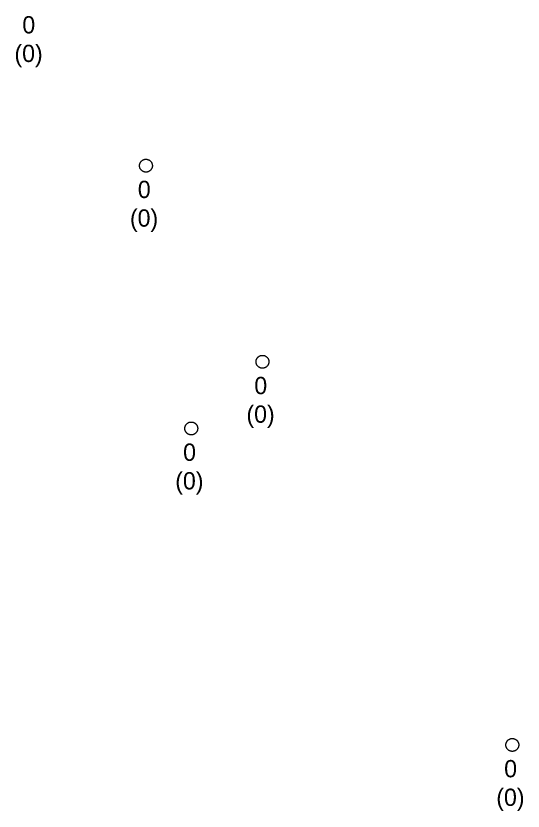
# Model space of a CAD drawing. Extents: x -606452 to -604459, y -1157823 to -1156972.
# Drawn here: x -605911.97 to -605892.27, y -1157422.61 to -1157391.71 of the extents above; entities that cross this region are included whole.
import ezdxf

# ---------------------------------------------------------------- set-up
doc = ezdxf.new("R2010")
doc.units = 0
doc.layers.add('Vstupní šachta stoky', color=7, linetype='Continuous')

msp = doc.modelspace()

# ---------------------------------------------------------------- linework, layer by layer
at = {"layer": 'Vstupní šachta stoky'}
for p, q in [((-605906.93, -1157397.282), (-605906.917, -1157397.282)), ((-605902.404, -1157404.901), (-605902.391, -1157404.901)), ((-605905.17, -1157407.491), (-605905.157, -1157407.491)), ((-605892.698, -1157419.787), (-605892.685, -1157419.787))]:
    msp.add_line(p, q, dxfattribs=at)
for points in [[(-605906.917, -1157397.282), (-605906.904, -1157397.282), (-605906.891, -1157397.283), (-605906.878, -1157397.285), (-605906.865, -1157397.288), (-605906.852, -1157397.291), (-605906.839, -1157397.294), (-605906.827, -1157397.299), (-605906.815, -1157397.304), (-605906.803, -1157397.31), (-605906.791, -1157397.316), (-605906.78, -1157397.323), (-605906.769, -1157397.331), (-605906.759, -1157397.339), (-605906.749, -1157397.347), (-605906.739, -1157397.356), (-605906.73, -1157397.366), (-605906.722, -1157397.376), (-605906.714, -1157397.387), (-605906.706, -1157397.398), (-605906.699, -1157397.409), (-605906.693, -1157397.421), (-605906.688, -1157397.433), (-605906.683, -1157397.445), (-605906.678, -1157397.457), (-605906.675, -1157397.47), (-605906.672, -1157397.483), (-605906.67, -1157397.496), (-605906.668, -1157397.509), (-605906.667, -1157397.522), (-605906.667, -1157397.535), (-605906.668, -1157397.549), (-605906.669, -1157397.562), (-605906.671, -1157397.575), (-605906.673, -1157397.588), (-605906.677, -1157397.6), (-605906.68, -1157397.613), (-605906.685, -1157397.625), (-605906.69, -1157397.638), (-605906.696, -1157397.649), (-605906.703, -1157397.661), (-605906.71, -1157397.672), (-605906.717, -1157397.683), (-605906.726, -1157397.693), (-605906.734, -1157397.703), (-605906.744, -1157397.712), (-605906.754, -1157397.721), (-605906.764, -1157397.73), (-605906.774, -1157397.737), (-605906.785, -1157397.745), (-605906.797, -1157397.751), (-605906.809, -1157397.757), (-605906.821, -1157397.763), (-605906.833, -1157397.767), (-605906.845, -1157397.772), (-605906.858, -1157397.775), (-605906.871, -1157397.778), (-605906.884, -1157397.78), (-605906.897, -1157397.781), (-605906.91, -1157397.782), (-605906.924, -1157397.782), (-605906.937, -1157397.781), (-605906.95, -1157397.78), (-605906.963, -1157397.778), (-605906.976, -1157397.775), (-605906.989, -1157397.772), (-605907.001, -1157397.767), (-605907.013, -1157397.763), (-605907.025, -1157397.757), (-605907.037, -1157397.751), (-605907.049, -1157397.745), (-605907.06, -1157397.737), (-605907.07, -1157397.73), (-605907.08, -1157397.721), (-605907.09, -1157397.712), (-605907.1, -1157397.703), (-605907.108, -1157397.693), (-605907.117, -1157397.683), (-605907.124, -1157397.672), (-605907.131, -1157397.661), (-605907.138, -1157397.649), (-605907.144, -1157397.638), (-605907.149, -1157397.625), (-605907.154, -1157397.613), (-605907.157, -1157397.6), (-605907.161, -1157397.588), (-605907.163, -1157397.575), (-605907.165, -1157397.562), (-605907.166, -1157397.549), (-605907.167, -1157397.535), (-605907.167, -1157397.522), (-605907.166, -1157397.509), (-605907.164, -1157397.496), (-605907.162, -1157397.483), (-605907.159, -1157397.47), (-605907.156, -1157397.457), (-605907.151, -1157397.445), (-605907.146, -1157397.433), (-605907.141, -1157397.421), (-605907.135, -1157397.409), (-605907.128, -1157397.398)], [(-605907.128, -1157397.398), (-605907.12, -1157397.387), (-605907.112, -1157397.376), (-605907.104, -1157397.366), (-605907.095, -1157397.356), (-605907.085, -1157397.347), (-605907.075, -1157397.339), (-605907.065, -1157397.331), (-605907.054, -1157397.323), (-605907.043, -1157397.316), (-605907.031, -1157397.31), (-605907.019, -1157397.304), (-605907.007, -1157397.299), (-605906.995, -1157397.294), (-605906.982, -1157397.291), (-605906.969, -1157397.288), (-605906.956, -1157397.285), (-605906.943, -1157397.283), (-605906.93, -1157397.282)], [(-605902.391, -1157404.901), (-605902.378, -1157404.901), (-605902.365, -1157404.902), (-605902.352, -1157404.904), (-605902.339, -1157404.907), (-605902.326, -1157404.91), (-605902.313, -1157404.913), (-605902.301, -1157404.918), (-605902.289, -1157404.923), (-605902.277, -1157404.929), (-605902.265, -1157404.935), (-605902.254, -1157404.942), (-605902.243, -1157404.95), (-605902.233, -1157404.958), (-605902.223, -1157404.966), (-605902.213, -1157404.975), (-605902.204, -1157404.985), (-605902.196, -1157404.995), (-605902.188, -1157405.006), (-605902.18, -1157405.017), (-605902.173, -1157405.028), (-605902.167, -1157405.04), (-605902.162, -1157405.052), (-605902.157, -1157405.064), (-605902.152, -1157405.076), (-605902.149, -1157405.089), (-605902.146, -1157405.102), (-605902.144, -1157405.115), (-605902.142, -1157405.128), (-605902.141, -1157405.141), (-605902.141, -1157405.154), (-605902.142, -1157405.168), (-605902.143, -1157405.181), (-605902.145, -1157405.194), (-605902.147, -1157405.207), (-605902.151, -1157405.219), (-605902.154, -1157405.232), (-605902.159, -1157405.244), (-605902.164, -1157405.257), (-605902.17, -1157405.268), (-605902.177, -1157405.28), (-605902.184, -1157405.291), (-605902.191, -1157405.302), (-605902.2, -1157405.312), (-605902.208, -1157405.322), (-605902.218, -1157405.331), (-605902.228, -1157405.34), (-605902.238, -1157405.349), (-605902.248, -1157405.356), (-605902.259, -1157405.364), (-605902.271, -1157405.37), (-605902.283, -1157405.376), (-605902.295, -1157405.382), (-605902.307, -1157405.386), (-605902.319, -1157405.391), (-605902.332, -1157405.394), (-605902.345, -1157405.397), (-605902.358, -1157405.399), (-605902.371, -1157405.4), (-605902.384, -1157405.401), (-605902.398, -1157405.401), (-605902.411, -1157405.4), (-605902.424, -1157405.399), (-605902.437, -1157405.397), (-605902.45, -1157405.394), (-605902.463, -1157405.391), (-605902.475, -1157405.386), (-605902.487, -1157405.382), (-605902.499, -1157405.376), (-605902.511, -1157405.37), (-605902.523, -1157405.364), (-605902.534, -1157405.356), (-605902.544, -1157405.349), (-605902.554, -1157405.34), (-605902.564, -1157405.331), (-605902.574, -1157405.322), (-605902.582, -1157405.312), (-605902.591, -1157405.302), (-605902.598, -1157405.291), (-605902.605, -1157405.28), (-605902.612, -1157405.268), (-605902.618, -1157405.257), (-605902.623, -1157405.244), (-605902.628, -1157405.232), (-605902.631, -1157405.219), (-605902.635, -1157405.207), (-605902.637, -1157405.194), (-605902.639, -1157405.181), (-605902.64, -1157405.168), (-605902.641, -1157405.154), (-605902.641, -1157405.141), (-605902.64, -1157405.128), (-605902.638, -1157405.115), (-605902.636, -1157405.102), (-605902.633, -1157405.089), (-605902.63, -1157405.076), (-605902.625, -1157405.064), (-605902.62, -1157405.052), (-605902.615, -1157405.04), (-605902.609, -1157405.028), (-605902.602, -1157405.017)], [(-605902.602, -1157405.017), (-605902.594, -1157405.006), (-605902.586, -1157404.995), (-605902.578, -1157404.985), (-605902.569, -1157404.975), (-605902.559, -1157404.966), (-605902.549, -1157404.958), (-605902.539, -1157404.95), (-605902.528, -1157404.942), (-605902.517, -1157404.935), (-605902.505, -1157404.929), (-605902.493, -1157404.923), (-605902.481, -1157404.918), (-605902.469, -1157404.913), (-605902.456, -1157404.91), (-605902.443, -1157404.907), (-605902.43, -1157404.904), (-605902.417, -1157404.902), (-605902.404, -1157404.901)], [(-605905.157, -1157407.491), (-605905.144, -1157407.491), (-605905.131, -1157407.492), (-605905.118, -1157407.494), (-605905.105, -1157407.497), (-605905.092, -1157407.5), (-605905.079, -1157407.503), (-605905.067, -1157407.508), (-605905.055, -1157407.513), (-605905.043, -1157407.519), (-605905.031, -1157407.525), (-605905.02, -1157407.532), (-605905.009, -1157407.54), (-605904.999, -1157407.548), (-605904.989, -1157407.556), (-605904.979, -1157407.565), (-605904.97, -1157407.575), (-605904.962, -1157407.585), (-605904.954, -1157407.596), (-605904.946, -1157407.607), (-605904.939, -1157407.618), (-605904.933, -1157407.63), (-605904.928, -1157407.642), (-605904.923, -1157407.654), (-605904.918, -1157407.666), (-605904.915, -1157407.679), (-605904.912, -1157407.692), (-605904.91, -1157407.705), (-605904.908, -1157407.718), (-605904.907, -1157407.731), (-605904.907, -1157407.744), (-605904.908, -1157407.758), (-605904.909, -1157407.771), (-605904.911, -1157407.784), (-605904.913, -1157407.797), (-605904.917, -1157407.809), (-605904.92, -1157407.822), (-605904.925, -1157407.834), (-605904.93, -1157407.847), (-605904.936, -1157407.858), (-605904.943, -1157407.87), (-605904.95, -1157407.881), (-605904.957, -1157407.892), (-605904.966, -1157407.902), (-605904.974, -1157407.912), (-605904.984, -1157407.921), (-605904.994, -1157407.93), (-605905.004, -1157407.939), (-605905.014, -1157407.946), (-605905.025, -1157407.954), (-605905.037, -1157407.96), (-605905.049, -1157407.966), (-605905.061, -1157407.972), (-605905.073, -1157407.976), (-605905.085, -1157407.981), (-605905.098, -1157407.984), (-605905.111, -1157407.987), (-605905.124, -1157407.989), (-605905.137, -1157407.99), (-605905.15, -1157407.991), (-605905.164, -1157407.991), (-605905.177, -1157407.99), (-605905.19, -1157407.989), (-605905.203, -1157407.987), (-605905.216, -1157407.984), (-605905.229, -1157407.981), (-605905.241, -1157407.976), (-605905.253, -1157407.972), (-605905.265, -1157407.966), (-605905.277, -1157407.96), (-605905.289, -1157407.954), (-605905.3, -1157407.946), (-605905.31, -1157407.939), (-605905.32, -1157407.93), (-605905.33, -1157407.921), (-605905.34, -1157407.912), (-605905.348, -1157407.902), (-605905.357, -1157407.892), (-605905.364, -1157407.881), (-605905.371, -1157407.87), (-605905.378, -1157407.858), (-605905.384, -1157407.847), (-605905.389, -1157407.834), (-605905.394, -1157407.822), (-605905.397, -1157407.809), (-605905.401, -1157407.797), (-605905.403, -1157407.784), (-605905.405, -1157407.771), (-605905.406, -1157407.758), (-605905.407, -1157407.744), (-605905.407, -1157407.731), (-605905.406, -1157407.718), (-605905.404, -1157407.705), (-605905.402, -1157407.692), (-605905.399, -1157407.679), (-605905.396, -1157407.666), (-605905.391, -1157407.654), (-605905.386, -1157407.642), (-605905.381, -1157407.63), (-605905.375, -1157407.618), (-605905.368, -1157407.607)], [(-605905.368, -1157407.607), (-605905.36, -1157407.596), (-605905.352, -1157407.585), (-605905.344, -1157407.575), (-605905.335, -1157407.565), (-605905.325, -1157407.556), (-605905.315, -1157407.548), (-605905.305, -1157407.54), (-605905.294, -1157407.532), (-605905.283, -1157407.525), (-605905.271, -1157407.519), (-605905.259, -1157407.513), (-605905.247, -1157407.508), (-605905.235, -1157407.503), (-605905.222, -1157407.5), (-605905.209, -1157407.497), (-605905.196, -1157407.494), (-605905.183, -1157407.492), (-605905.17, -1157407.491)], [(-605892.685, -1157419.787), (-605892.672, -1157419.787), (-605892.659, -1157419.788), (-605892.646, -1157419.79), (-605892.633, -1157419.793), (-605892.62, -1157419.796), (-605892.607, -1157419.799), (-605892.595, -1157419.804), (-605892.583, -1157419.809), (-605892.571, -1157419.815), (-605892.559, -1157419.821), (-605892.548, -1157419.828), (-605892.537, -1157419.836), (-605892.527, -1157419.844), (-605892.517, -1157419.852), (-605892.507, -1157419.861), (-605892.498, -1157419.871), (-605892.49, -1157419.881), (-605892.482, -1157419.892), (-605892.474, -1157419.903), (-605892.467, -1157419.914), (-605892.461, -1157419.926), (-605892.456, -1157419.938), (-605892.451, -1157419.95), (-605892.446, -1157419.962), (-605892.443, -1157419.975), (-605892.44, -1157419.988), (-605892.438, -1157420.001), (-605892.436, -1157420.014), (-605892.435, -1157420.027), (-605892.435, -1157420.04), (-605892.436, -1157420.054), (-605892.437, -1157420.067), (-605892.439, -1157420.08), (-605892.441, -1157420.093), (-605892.445, -1157420.105), (-605892.448, -1157420.118), (-605892.453, -1157420.13), (-605892.458, -1157420.143), (-605892.464, -1157420.154), (-605892.471, -1157420.166), (-605892.478, -1157420.177), (-605892.485, -1157420.188), (-605892.494, -1157420.198), (-605892.502, -1157420.208), (-605892.512, -1157420.217), (-605892.522, -1157420.226), (-605892.532, -1157420.235), (-605892.542, -1157420.242), (-605892.553, -1157420.25), (-605892.565, -1157420.256), (-605892.577, -1157420.262), (-605892.589, -1157420.268), (-605892.601, -1157420.272), (-605892.613, -1157420.277), (-605892.626, -1157420.28), (-605892.639, -1157420.283), (-605892.652, -1157420.285), (-605892.665, -1157420.286), (-605892.678, -1157420.287), (-605892.692, -1157420.287), (-605892.705, -1157420.286), (-605892.718, -1157420.285), (-605892.731, -1157420.283), (-605892.744, -1157420.28), (-605892.757, -1157420.277), (-605892.769, -1157420.272), (-605892.781, -1157420.268), (-605892.793, -1157420.262), (-605892.805, -1157420.256), (-605892.817, -1157420.25), (-605892.828, -1157420.242), (-605892.838, -1157420.235), (-605892.848, -1157420.226), (-605892.858, -1157420.217), (-605892.868, -1157420.208), (-605892.876, -1157420.198), (-605892.885, -1157420.188), (-605892.892, -1157420.177), (-605892.899, -1157420.166), (-605892.906, -1157420.154), (-605892.912, -1157420.143), (-605892.917, -1157420.13), (-605892.922, -1157420.118), (-605892.925, -1157420.105), (-605892.929, -1157420.093), (-605892.931, -1157420.08), (-605892.933, -1157420.067), (-605892.934, -1157420.054), (-605892.935, -1157420.04), (-605892.935, -1157420.027), (-605892.934, -1157420.014), (-605892.932, -1157420.001), (-605892.93, -1157419.988), (-605892.927, -1157419.975), (-605892.924, -1157419.962), (-605892.919, -1157419.95), (-605892.914, -1157419.938), (-605892.909, -1157419.926), (-605892.903, -1157419.914), (-605892.896, -1157419.903)], [(-605892.896, -1157419.903), (-605892.888, -1157419.892), (-605892.88, -1157419.881), (-605892.872, -1157419.871), (-605892.863, -1157419.861), (-605892.853, -1157419.852), (-605892.843, -1157419.844), (-605892.833, -1157419.836), (-605892.822, -1157419.828), (-605892.811, -1157419.821), (-605892.799, -1157419.815), (-605892.787, -1157419.809), (-605892.775, -1157419.804), (-605892.763, -1157419.799), (-605892.75, -1157419.796), (-605892.737, -1157419.793), (-605892.724, -1157419.79), (-605892.711, -1157419.788), (-605892.698, -1157419.787)]]:
    msp.add_lwpolyline(points, dxfattribs=at)

# ---------------------------------------------------------------- texts
for s, height, p in [('0', 0.671, (-605911.719, -1157392.394)), ('(0)', 0.6708, (-605912.025, -1157393.505)), ('0', 0.671, (-605907.233, -1157398.79)), ('(0)', 0.6708, (-605907.539, -1157399.901)), ('0', 0.671, (-605902.707, -1157406.409)), ('(0)', 0.6708, (-605903.013, -1157407.52)), ('0', 0.671, (-605905.473, -1157408.999)), ('(0)', 0.6708, (-605905.779, -1157410.11)), ('0', 0.671, (-605893.001, -1157421.295)), ('(0)', 0.6708, (-605893.307, -1157422.406))]:
    msp.add_text(s, height=height, dxfattribs=at).set_placement(p)

doc.saveas('drawing.dxf')
